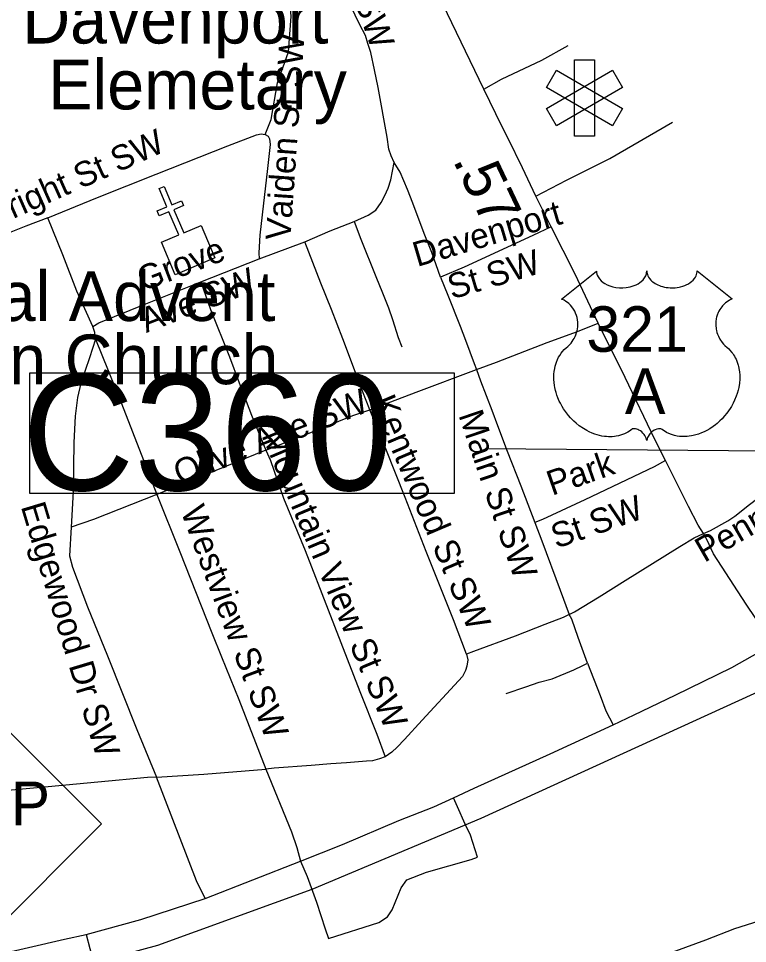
# Model space of a CAD drawing. Extents: x 1159738 to 1321356, y 736314 to 882035.
# Drawn here: x 1247628 to 1249831, y 793376 to 796172 of the extents above; entities that cross this region are included whole.
import ezdxf

# ---------------------------------------------------------------- set-up
doc = ezdxf.new("R2010")
doc.units = 0
for name, color, linetype in [('Exist Cultural Church CELL', 7, 'Continuous'), ('Exist Cultural Church Label', 7, 'Continuous'), ('Exist Cultural Educational Facility Elementary Label', 7, 'Continuous'), ('Exist Cultural Hospital CELL', 7, 'Continuous'), ('Exist Hydrographic Creek Single Shore', 7, 'Continuous'), ('Exist Hydrographic Misc Water Feature', 7, 'Continuous'), ('Exist Road Non-System Type 51', 7, 'Continuous'), ('Exist Road Non-System Type 51 Label', 7, 'Continuous'), ('Exist Road Primary NC Shield CELL', 7, 'Continuous'), ('Exist Road Primary NC Shield Number Label', 7, 'Continuous'), ('Exist Road Primary US Attributed', 7, 'Continuous'), ('Exist Road Primary US Mileage Hundredths English Label', 7, 'Continuous'), ('Exist Road Primary US Shield CELL', 7, 'Continuous'), ('Exist Road Primary US Shield Number Label', 7, 'Continuous'), ('Exist Road Primary US UnDivided 4 Lane Attributed', 7, 'Continuous'), ('Exist Road Secondary Structure Culvert Number Label', 7, 'Continuous')]:
    doc.layers.add(name, color=color, linetype=linetype)

msp = doc.modelspace()

# ---------------------------------------------------------------- linework, layer by layer
at = {"layer": 'Exist Cultural Church CELL'}
msp.add_lwpolyline([(1248059.8, 795495.1), (1248112.1, 795517.4), (1248082.5, 795587.5), (1248053, 795575), (1248046.8, 795589.8), (1248076.3, 795602.2), (1248052.9, 795657.6), (1248067.6, 795663.8), (1248091, 795608.5), (1248120.5, 795620.9), (1248126.7, 795606.2), (1248097.3, 795593.7), (1248126.9, 795523.6), (1248180.1, 795545.9), (1248221.5, 795447.9), (1248101.2, 795397)], close=True, dxfattribs=at)
at = {"layer": 'Exist Cultural Hospital CELL'}
for points in [[(1249368.9, 795815.9), (1249308.1, 795815.9), (1249308.1, 796046.9), (1249368.9, 796046.9)], [(1249253.7, 795847.4), (1249223.3, 795900), (1249423.3, 796015.5), (1249453.7, 795962.9)], [(1249453.7, 795900), (1249423.3, 795847.4), (1249223.3, 795962.9), (1249253.7, 796015.5)]]:
    msp.add_lwpolyline(points, close=True, dxfattribs=at)
at = {"layer": 'Exist Hydrographic Creek Single Shore'}
msp.add_lwpolyline([(1244658.9, 791743.3), (1244781.8, 791789.5), (1245008.7, 791881.7), (1245216.9, 792037.4), (1245658.9, 792392.9), (1246107.9, 792640), (1246192.9, 792710.4), (1246843.1, 793090.2), (1247140, 793160.1), (1247557.6, 793248.1), (1247666, 793282.6), (1247855.7, 793318.3), (1248048.6, 793370.3), (1248515.1, 793540.2), (1249025.9, 793754.2), (1250793.9, 794561.5), (1250877.9, 794582.7)], dxfattribs=at)
at = {"layer": 'Exist Hydrographic Misc Water Feature'}
msp.add_lwpolyline([(1249342.5, 793260.4), (1249413, 793282.6), (1249497.8, 793310.5), (1249584.6, 793342.3), (1249705.9, 793387.1), (1249792.8, 793420.9), (1249885.6, 793450.6), (1249932.1, 793465.4), (1249966.3, 793474.5), (1249994.5, 793483.7), (1250035, 793500.8), (1250067.5, 793519.9), (1250116.5, 793554.7), (1250151.1, 793573.8)], dxfattribs=at)
at = {"layer": 'Exist Road Non-System Type 51'}
msp.add_line((1248375.2, 794866.5), (1248045.4, 794733), dxfattribs=at)
for points in [[(1248762.9, 795736.5), (1248754.2, 795756), (1248747.6, 795776.3), (1248742.6, 795812.8), (1248714.5, 795963.2), (1248703.7, 796016.3), (1248692.6, 796068.6), (1248683.9, 796095.6), (1248676.4, 796120), (1248659.4, 796152.3), (1248616, 796242.9), (1248527.9, 796420.3), (1248471.7, 796535.6), (1248439, 796601.1), (1248390.7, 796701.4), (1248355.1, 796778.5), (1248343.5, 796799.4), (1248330.3, 796832.5)], [(1248373.3, 795820.6), (1248391.5, 795866.8), (1248410.2, 795976.9), (1248444.2, 796071.2), (1248451.7, 796177.6), (1248446.4, 796247.3), (1248446.6, 796293.5), (1248442.1, 796330.8), (1248422.2, 796382.7), (1248370.6, 796518.6), (1248304, 796708.5), (1248270.7, 796803.7)], [(1249034.8, 795957.9), (1249087.4, 795988.2), (1249210, 796046.1), (1249289.7, 796089.9)], [(1249191.6, 795634.5), (1249284.5, 795682.7), (1249415, 795748.4), (1249605.1, 795858)], [(1247715.8, 795568.9), (1247866.8, 795630.3), (1248043.3, 795701.2), (1248260.8, 795786.9), (1248346.7, 795820.1), (1248361.5, 795823.2), (1248373.3, 795820.6), (1248382.4, 795815.8), (1248386.6, 795808.3), (1248388.8, 795790.7), (1248380.8, 795718), (1248364.2, 795578.5), (1248357.3, 795517), (1248354.1, 795463.2), (1248355.1, 795445)], [(1248642.8, 795557.7), (1248684.7, 795576.8), (1248707.6, 795592.3), (1248724.2, 795615.3), (1248735.4, 795636.1), (1248745, 795659.1), (1248753.5, 795684.2), (1248762.9, 795736.5)], [(1248903.8, 795389.4), (1248877, 795464.4), (1248853.8, 795521.6), (1248819.6, 795613.2), (1248803.8, 795654.7), (1248781.9, 795707.3), (1248762.9, 795736.5)], [(1247715.8, 795568.9), (1247650.2, 795544.4), (1247594.1, 795521.9), (1247570.7, 795508), (1247556.8, 795494.7), (1247548.2, 795483.5)], [(1247852.7, 795240.9), (1247804.2, 795347.7), (1247762.1, 795457.5), (1247715.8, 795568.9)], [(1248493, 795496.9), (1248570.2, 795529.4), (1248642.8, 795557.7)], [(1248642.8, 795557.7), (1248662, 795504.9), (1248707.9, 795392.2), (1248728.2, 795342.5), (1248746.3, 795297.3), (1248758.6, 795261.6), (1248775.7, 795207.1), (1248786.8, 795179)], [(1249237.7, 795542.1), (1249182.2, 795515.6), (1248974.9, 795419.6), (1248903.8, 795389.4)], [(1248355.1, 795445), (1248493, 795496.9)], [(1248690.1, 794988.3), (1248667.8, 795045.2), (1248608.1, 795203.8), (1248573.5, 795291.7), (1248541.4, 795371.3), (1248493, 795496.9)], [(1248178.4, 795375.8), (1248355.1, 795445)], [(1247852.7, 795240.9), (1247870.4, 795252.1), (1248012.3, 795309.3), (1248178.4, 795375.8)], [(1248178.4, 795375.8), (1248208.3, 795291.9), (1248265.9, 795148.6), (1248294.7, 795070.1), (1248331.5, 794972.5), (1248375.2, 794866.5)], [(1248903.8, 795389.4), (1248925.8, 795335.6), (1248962.6, 795241.3), (1248978.8, 795199.5), (1249004.8, 795129.2), (1249012.3, 795110.3)], [(1249698.9, 794614.9), (1249719.4, 794623.8), (1249771.6, 794652.8), (1249793.1, 794667.7), (1249837.4, 794702.9), (1249891.6, 794743.9), (1249959.1, 794795.7), (1250037.2, 794856.8), (1250231.7, 795008.2), (1250350.7, 795100.2), (1250500.5, 795216.5), (1250539.2, 795248.3), (1250598.7, 795294.4), (1250616.2, 795304.3)], [(1247860.3, 795202.7), (1247858.6, 795222.2), (1247852.7, 795240.9)], [(1249012.3, 795110.3), (1249072.6, 795132.6), (1249226.2, 795192.7), (1249317.6, 795225.7), (1249380.4, 795250.9)], [(1247860.3, 795202.7), (1247842.1, 795146.1), (1247816, 795069.8), (1247805.9, 795026.1), (1247798.4, 794969.5), (1247794.7, 794889.9), (1247792.6, 794742.3), (1247786.6, 794633.7)], [(1247860.3, 795202.7), (1247938.6, 795008.1), (1248045.4, 794733)], [(1248690.1, 794988.3), (1248829.6, 795041.8), (1249012.3, 795110.3)], [(1249012.3, 795110.3), (1249024.3, 795076.4), (1249058.3, 794988.1), (1249076, 794941.1), (1249104.9, 794863.7), (1249145.9, 794758.7), (1249188.5, 794648.2)], [(1248375.2, 794866.5), (1248516.1, 794922.2), (1248638.3, 794971.8), (1248690.1, 794988.3)], [(1248982.4, 794250.8), (1248942.6, 794353.6), (1248859.6, 794560.8), (1248796.3, 794724.1), (1248738, 794871.4), (1248690.1, 794988.3)], [(1248375.2, 794866.5), (1248389.1, 794835.7), (1248428.6, 794721.9), (1248494.2, 794563.6), (1248564, 794384.1), (1248659.4, 794137.6), (1248711.1, 794008.1), (1248736.3, 793939.7)], [(1249583.6, 794836), (1249549.5, 794816.3), (1249339.3, 794717), (1249211.5, 794657.8), (1249188.5, 794648.2)], [(1248045.4, 794733), (1247854.4, 794657.7), (1247786.6, 794633.7)], [(1248045.4, 794733), (1248115.7, 794559.3), (1248212.3, 794314.5), (1248241.1, 794242.4), (1248293.3, 794113), (1248374.9, 793903.1)], [(1249188.5, 794648.2), (1249209.2, 794592.7), (1249265.4, 794443.9), (1249292.7, 794370.4)], [(1247786.6, 794633.7), (1247781.9, 794547.1), (1247791, 794513.2), (1247836.3, 794393.1), (1247896.6, 794244.8), (1247985.6, 794022.5), (1248044.3, 793878.7)], [(1249292.7, 794370.4), (1249308.9, 794377.8), (1249383, 794423.8), (1249461.2, 794473.1), (1249627, 794576), (1249670.4, 794601.6), (1249698.9, 794614.9)], [(1249292.7, 794370.4), (1249274.1, 794361.3), (1249219, 794339.8), (1249128.8, 794305), (1249003.1, 794257.9), (1248982.4, 794250.8)], [(1249347.4, 794223.6), (1249319.6, 794301), (1249300.1, 794356.1), (1249292.7, 794370.4)], [(1248982.4, 794250.8), (1248985.8, 794232.7), (1248982.9, 794213.6), (1248978.7, 794200.8), (1248969.6, 794182.9), (1248957.6, 794169.3), (1248847.6, 794051), (1248794.3, 793992.8), (1248772.3, 793969.6), (1248755.8, 793954.6), (1248736.3, 793939.7)], [(1249101.9, 794131.7), (1249161.1, 794151.6), (1249201.7, 794165.6), (1249241, 794175.6), (1249306, 794202.5), (1249333.7, 794215.8), (1249347.4, 794223.6)], [(1249347.4, 794223.6), (1249386.3, 794125.5), (1249403.2, 794079.2), (1249425.1, 794036.5)], [(1248736.3, 793939.7), (1248718.5, 793933.5), (1248697.7, 793928.2), (1248679.6, 793926.6), (1248619.3, 793922.3), (1248571.3, 793919.1), (1248512, 793914.3), (1248400.2, 793905.3), (1248374.9, 793903.1)], [(1248044.3, 793878.7), (1248188.2, 793887.9), (1248374.9, 793903.1)], [(1248374.9, 793903.1), (1248453.1, 793713.5), (1248468.7, 793666), (1248480.3, 793624.9)], [(1248044.3, 793878.7), (1248017.2, 793877.3), (1247717, 793849.3), (1247595.5, 793838.3), (1247442.2, 793822.7)], [(1248191.9, 793511.8), (1248165.8, 793565.4), (1248044.3, 793878.7)], [(1249015.2, 793637.1), (1248993.7, 793702.8), (1248978.2, 793736.6), (1248954.8, 793788.6), (1248943.1, 793816.2)], [(1248480.3, 793624.9), (1248499.8, 793578.7), (1248528.4, 793500.8), (1248555, 793420.2), (1248564.7, 793390.9)], [(1248564.7, 793390.9), (1248717.4, 793439.7), (1248743.3, 793455.9), (1248757.6, 793477.4), (1248784.9, 793544.3), (1248801.8, 793568.3), (1248860.9, 793591.7), (1248996.3, 793629.3), (1249015.2, 793637.1)], [(1247832.3, 793402.7), (1247854.4, 793318.6), (1247894.6, 793169.4), (1247961.5, 792960.5), (1248012.1, 792812.6), (1248066.6, 792658.1)]]:
    msp.add_lwpolyline(points, dxfattribs=at)
at = {"layer": 'Exist Road Primary NC Shield CELL'}
msp.add_lwpolyline([(1247212.2, 793737.3), (1247545.1, 794070.3), (1247878.1, 793737.3), (1247545.1, 793404.3)], close=True, dxfattribs=at)
at = {"layer": 'Exist Road Primary US Attributed'}
msp.add_lwpolyline([(1249884.2, 794318), (1249827.8, 794401.7), (1249729, 794553.2), (1249708.6, 794596.5), (1249698.9, 794614.9), (1249682.1, 794640), (1249652.6, 794696.5), (1249583.6, 794836), (1249550.9, 794899.3), (1249461.7, 795086.1), (1249380.4, 795250.9), (1249310.5, 795399), (1249237.7, 795542.1), (1249191.6, 795634.5), (1249151.1, 795720.5), (1249107.5, 795808.6), (1249088.8, 795846.5), (1249034.8, 795957.9), (1248909.9, 796215), (1248825.3, 796384.9), (1248743.9, 796551.9), (1248702.4, 796638.3), (1248650.1, 796736.6), (1248547.9, 796946.7)], dxfattribs=at)
at = {"layer": 'Exist Road Primary US Shield CELL'}
msp.add_lwpolyline([(1249375, 795408.3), (1249375.2, 795403.9), (1249376.3, 795398.7), (1249377.1, 795396), (1249379.6, 795390.8), (1249383.6, 795384.8), (1249389.2, 795378.8), (1249395.5, 795373.6), (1249399.8, 795370.8), (1249407.1, 795366.9), (1249415.3, 795363.5), (1249424.4, 795360.8), (1249433.8, 795358.9), (1249444, 795357.8), (1249454.1, 795357.6), (1249465.1, 795358.4), (1249477.1, 795360.8), (1249482.7, 795362.2), (1249488.9, 795364.3), (1249494.7, 795366.7), (1249501, 795370.1), (1249506.1, 795373.4), (1249510.1, 795376.3), (1249515.7, 795381.7), (1249520.2, 795387.3), (1249522.1, 795390.4), (1249523.7, 795393.4), (1249526, 795399.8), (1249526.6, 795402.6), (1249527, 795408.5), (1249527.4, 795403.6), (1249527.9, 795400.5), (1249528.7, 795397.5), (1249530, 795394.3), (1249532.2, 795389.8), (1249534.8, 795386), (1249539.5, 795380.4), (1249542.4, 795377.7), (1249545.1, 795375.5), (1249552.4, 795370.5), (1249560.8, 795366.2), (1249565, 795364.4), (1249569.2, 795362.9), (1249574.6, 795361.3), (1249580.2, 795359.9), (1249585.7, 795359), (1249591.4, 795358.2), (1249597.2, 795357.7), (1249601.9, 795357.6), (1249607.6, 795357.7), (1249613, 795358), (1249618.4, 795358.6), (1249624.5, 795359.6), (1249629.3, 795360.7), (1249635.7, 795362.4), (1249641.5, 795364.5), (1249646.5, 795366.7), (1249653.1, 795370.1), (1249658.5, 795373.4), (1249662.4, 795376.6), (1249667, 795380.9), (1249671.4, 795385.9), (1249674, 795389.6), (1249675.8, 795393.5), (1249677.5, 795397.5), (1249678.5, 795401.8), (1249679, 795405.5), (1249679.1, 795408.6), (1249785.4, 795324), (1249782.9, 795323), (1249777.1, 795320.2), (1249772.6, 795317.5), (1249765.2, 795312.3), (1249762.1, 795309.5), (1249759, 795306.6), (1249756.1, 795303.4), (1249753.5, 795300.5), (1249750.5, 795296.2), (1249747.7, 795291.9), (1249745, 795287.2), (1249743, 795283.1), (1249739.8, 795274.6), (1249738.2, 795269.2), (1249737.2, 795264.6), (1249735.9, 795255.1), (1249735.6, 795250.6), (1249735.6, 795246.2), (1249735.9, 795241.4), (1249736.3, 795236.9), (1249737.1, 795232.2), (1249737.9, 795228.1), (1249739.2, 795223), (1249741.1, 795217.1), (1249743.4, 795211.4), (1249748.3, 795202.1), (1249754.5, 795192.7), (1249759, 795187.4), (1249763.4, 795182.9), (1249769.9, 795177.4), (1249773.5, 795174.2), (1249777.5, 795170.2), (1249784.2, 795162.4), (1249786.9, 795158.8), (1249789.6, 795154.7), (1249792.1, 795150.5), (1249794.6, 795146), (1249796.7, 795142), (1249800.4, 795132.9), (1249803.1, 795124.1), (1249804.4, 795119.4), (1249806.3, 795109), (1249807.1, 795103.8), (1249807.9, 795093.7), (1249808, 795081.4), (1249807, 795069.7), (1249804.8, 795056.1), (1249803, 795047.9), (1249800.2, 795038.4), (1249797.5, 795030.2), (1249792.6, 795018.1), (1249788.3, 795009.3), (1249782.8, 794999), (1249778.9, 794992.8), (1249774.5, 794986.1), (1249768.9, 794978.4), (1249762.3, 794970.3), (1249754.5, 794961.7), (1249748.2, 794955.3), (1249739.9, 794947.9), (1249734.9, 794943.8), (1249727.7, 794938.4), (1249717.9, 794931.8), (1249708.2, 794926.3), (1249700, 794922), (1249692.7, 794918.9), (1249683.3, 794915.3), (1249667.6, 794911), (1249661.9, 794909.8), (1249655.1, 794908.8), (1249648.8, 794908.2), (1249642.7, 794907.8), (1249634.4, 794907.8), (1249626.2, 794908.4), (1249618.4, 794909.5), (1249610.3, 794911.2), (1249601.8, 794913.8), (1249594.1, 794916.8), (1249586.3, 794920.6), (1249573.2, 794928.9), (1249569.4, 794930.9), (1249567.2, 794931.5), (1249562.2, 794931.7), (1249557.4, 794930.7), (1249552.5, 794928.8), (1249549.5, 794927.2), (1249545.6, 794924.6), (1249542.6, 794922.2), (1249539, 794918.8), (1249536.5, 794915.9), (1249534.5, 794913.6), (1249530.8, 794907.8), (1249529.5, 794905), (1249528.1, 794901.4), (1249526.9, 794896.2), (1249525.3, 794902.8), (1249523.3, 794907.2), (1249521, 794911), (1249518.7, 794914.3), (1249515, 794918.6), (1249511.7, 794921.8), (1249507.6, 794925.1), (1249503.4, 794927.6), (1249500, 794929.4), (1249496.8, 794930.6), (1249493, 794931.5), (1249489.9, 794931.8), (1249487.3, 794931.7), (1249483.7, 794930.9), (1249478.9, 794927.4), (1249474.4, 794924.3), (1249469.4, 794921.2), (1249463.5, 794918.1), (1249459.2, 794916.1), (1249454, 794914.1), (1249448, 794912.1), (1249441.5, 794910.4), (1249434.8, 794909), (1249428.9, 794908.1), (1249422.5, 794907.5), (1249416.8, 794907.4), (1249410.9, 794907.4), (1249405.3, 794907.9), (1249398.8, 794908.4), (1249390.8, 794909.6), (1249384.1, 794911.1), (1249377.1, 794913), (1249369.9, 794915.3), (1249362.2, 794918.2), (1249352.5, 794922.4), (1249345.8, 794925.9), (1249335.2, 794932), (1249322.7, 794940.6), (1249313.4, 794948.2), (1249306.5, 794954.4), (1249296.4, 794964.7), (1249290.4, 794971.4), (1249281.1, 794983.5), (1249275.2, 794992.2), (1249271.3, 794998.6), (1249265.7, 795008.9), (1249262.5, 795015.4), (1249258.5, 795024.8), (1249255.4, 795033.4), (1249252.7, 795041.6), (1249251.3, 795046.8), (1249249.3, 795055.9), (1249248.1, 795062.3), (1249246.9, 795071.2), (1249246.2, 795080.5), (1249246.1, 795089.2), (1249246.3, 795096.3), (1249247.1, 795104.7), (1249248.6, 795113.5), (1249250.2, 795121.1), (1249251.8, 795126.6), (1249254, 795133.2), (1249257, 795140.6), (1249260.5, 795147.6), (1249263.9, 795153.5), (1249268.1, 795159.7), (1249272.2, 795165.1), (1249277.7, 795171), (1249283.3, 795176.4), (1249288.5, 795180.6), (1249294.7, 795186.6), (1249297.9, 795190.3), (1249301.7, 795195.3), (1249304.8, 795200.1), (1249307.2, 795204.3), (1249310.5, 795210.5), (1249312.4, 795215.1), (1249314.9, 795222.3), (1249316.1, 795227.3), (1249317.3, 795233.8), (1249318.2, 795239.9), (1249318.5, 795247.5), (1249318.3, 795253.7), (1249317.5, 795261.1), (1249316.1, 795268.1), (1249314.4, 795274.3), (1249311.8, 795281.3), (1249309.4, 795286.5), (1249305.3, 795293.4), (1249300.8, 795299.9), (1249296.1, 795305.2), (1249291.4, 795309.9), (1249286.9, 795313.4), (1249282.6, 795316.5), (1249277.2, 795319.8), (1249272, 795322.3), (1249268.7, 795323.6)], close=True, dxfattribs=at)
at = {"layer": 'Exist Road Primary US UnDivided 4 Lane Attributed'}
msp.add_lwpolyline([(1247547.6, 793338.1), (1247766.4, 793388.8), (1247832.3, 793402.7), (1247997.7, 793448.1), (1248191.9, 793511.8), (1248480.3, 793624.9), (1248606.9, 793675.2), (1248777.3, 793747.3), (1248882.8, 793789.3), (1248943.1, 793816.2), (1249005.2, 793845.1), (1249235.2, 793948.7), (1249425.1, 794036.5), (1249488.6, 794066.7), (1249612.6, 794126.4), (1249783.7, 794209.9), (1249909.5, 794280.6)], dxfattribs=at)
at = {"layer": 'Exist Road Secondary Structure Culvert Number Label'}
msp.add_line((1250810.5, 794855.5), (1249039.6, 794871.2), dxfattribs=at)
msp.add_lwpolyline([(1247661.6, 795100.7), (1248944.5, 795100.7), (1248944.5, 794735.7), (1247661.6, 794735.7)], close=True, dxfattribs=at)

# ---------------------------------------------------------------- texts
at = {"layer": 'Exist Cultural Church Label'}
for s, p in [('Central Advent', (1247077.2, 795257.3)), ('Christian Church', (1246919.7, 795066.3))]:
    msp.add_text(s, height=150, dxfattribs=at).set_placement(p)
at = {"layer": 'Exist Cultural Educational Facility Elementary Label'}
for s, p in [('Davenport ', (1247638.8, 796096)), ('Elemetary', (1247717.5, 795896.8))]:
    msp.add_text(s, height=150, dxfattribs=at).set_placement(p)
at = {"layer": 'Exist Road Non-System Type 51 Label'}
for s, rotation, p in [('Norwood St SW', 310.2184, (1249577.1, 796590)), ('Main St SW', 289.2526, (1248520.6, 796574.6)), ('Vaiden St SW', 86.0542, (1248449.4, 795499.3)), ('Wright St SW', 23.9576, (1247524.6, 795526.9)), ('Davenport', 16.5002, (1248832.8, 795420.4)), ('Grove', 21.0992, (1248004.3, 795345.4)), ('St SW', 16.5002, (1248937.9, 795322.4)), ('Ave SW', 21.0992, (1248013.5, 795220.6)), ('Olive Ave SW', 21.3587, (1248114.7, 794760)), ('Kentwood St SW', 293.0025, (1248692.4, 795014)), ('Main St SW', 288.7623, (1248957, 794973.2)), ('Pennton Ave SW', 29.963, (1249701, 794525.8)), ('Mountain View St SW', 292.8111, (1248361.2, 794911.9)), ('Park', 19.2128, (1249240.5, 794728.7)), ('St SW', 19.2128, (1249253.2, 794568.7)), ('Edgewood Dr SW', 286.7703, (1247634, 794697)), ('Westview St SW', 290.4324, (1248117, 794683.2))]:
    msp.add_text(s, height=75, rotation=rotation, dxfattribs=at).set_placement(p)
at = {"layer": 'Exist Road Primary NC Shield Number Label'}
msp.add_text('BYP', height=132.5, dxfattribs=at).set_placement((1247368.4, 793732.9))
at = {"layer": 'Exist Road Primary US Mileage Hundredths English Label'}
msp.add_text('.57', height=125, rotation=295.3649, dxfattribs=at).set_placement((1248939.4, 795743.3))
at = {"layer": 'Exist Road Primary US Shield Number Label'}
for s, p in [('321', (1249344.3, 795164.2)), ('A', (1249460.8, 794976.3))]:
    msp.add_text(s, height=137.5, dxfattribs=at).set_placement(p)
at = {"layer": 'Exist Road Secondary Structure Culvert Number Label'}
msp.add_text('C360', height=350, dxfattribs=at).set_placement((1247639.4, 794745.5))

doc.saveas('drawing.dxf')
